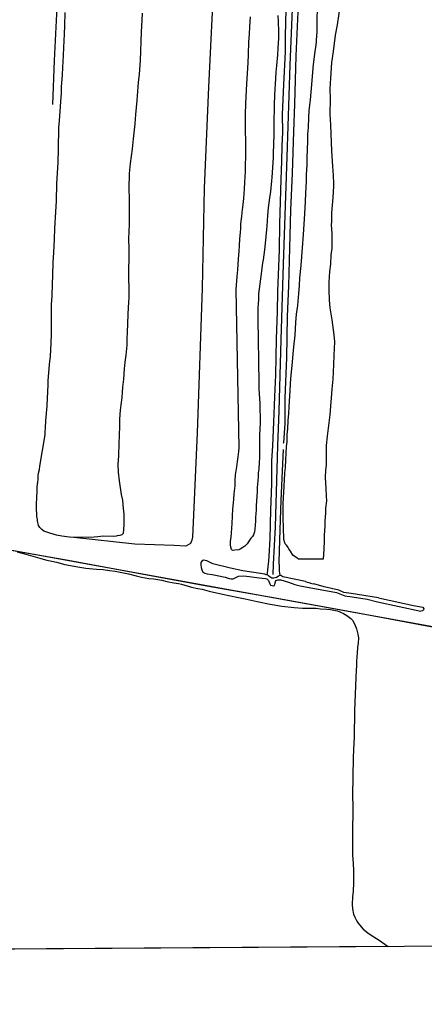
# Model space of a CAD drawing. Extents: x 3508733 to 3546731, y 546897 to 572481.
# Drawn here: x 3529654 to 3530654, y 552296 to 554707 of the extents above; entities that cross this region are included whole.
import ezdxf

# ---------------------------------------------------------------- set-up
doc = ezdxf.new("R2010")
doc.units = 0
for name, color, linetype in [('V-DTCH-CNTR', 7, 'Continuous'), ('V-GRID-FRAM', 7, 'Continuous'), ('V-RAIL-TRAK', 7, 'Continuous'), ('V-ROAD-CNTR', 7, 'Continuous'), ('V-SITE-VEGE', 7, 'Continuous'), ('V-TOPO-SHOR', 7, 'Continuous')]:
    doc.layers.add(name, color=color, linetype=linetype)

msp = doc.modelspace()

# ---------------------------------------------------------------- linework, layer by layer
at = {"layer": 'V-DTCH-CNTR'}
for points in [[(3529851.4, 557432.3), (3529850.6, 557394.9), (3529836.8, 557069.5), (3529828.7, 556858.3), (3529817.9, 556621.5), (3529813, 556432.4), (3529809.1, 556226.7), (3529803.9, 556028.6), (3529798.4, 555884.5), (3529789.3, 555623.5), (3529775.4, 555292.5), (3529766.6, 555085.4), (3529752.5, 554853.6), (3529740.2, 554605.7), (3529736, 554497)], [(3530217.7, 557419.8), (3530210.1, 557130.3), (3530202.4, 556940.6), (3530199.7, 556761.9), (3530193.3, 556537.4), (3530184.9, 556311.7), (3530176.6, 555986.2), (3530164.9, 555699.5), (3530149.8, 555339.4), (3530145.5, 555079.6), (3530135.2, 554827.6), (3530120.7, 554539.6), (3530110.5, 554290.3), (3530105.1, 554043.7), (3530092.7, 553685.7), (3530081.6, 553428.1), (3530080.1, 553420.5), (3530076.5, 553412.9), (3530065.3, 553406.2), (3530036.2, 553407.5), (3529939.2, 553410.7), (3529788.5, 553427.4)], [(3530414.5, 557418.2), (3530409.7, 557273.4), (3530400.2, 557031.1), (3530396.6, 556914), (3530393.3, 556742.2), (3530389.9, 556637), (3530385.6, 556407.7), (3530377, 556176.4), (3530370, 555951.3), (3530359.1, 555667.4), (3530350.2, 555421.5), (3530341.1, 555159.1), (3530333.9, 554891), (3530322.1, 554595.3), (3530314.3, 554367.5), (3530305.1, 554102.3), (3530299.4, 553915.3), (3530294.7, 553740), (3530291, 553654.2), (3530285.8, 553454), (3530280.6, 553361.2), (3530280.1, 553336.3)]]:
    msp.add_lwpolyline(points, dxfattribs=at)
at = {"layer": 'V-GRID-FRAM'}
msp.add_lwpolyline([(3512800, 570478.9), (3544431.3, 570695.1), (3544563.5, 552512.4), (3512916.4, 552296.1), (3512800, 570478.9)], dxfattribs=at)
at = {"layer": 'V-RAIL-TRAK'}
for points in [[(3529511, 553417.7), (3529774.2, 553371.1), (3529969.7, 553334.8), (3530116.8, 553308.4), (3530290.9, 553277.4), (3530471.8, 553244.2), (3530551.3, 553229.5)], [(3530551.3, 553229.5), (3530655.7, 553210.2), (3530877.5, 553170.4), (3531013.6, 553145.1), (3531128.6, 553125.3), (3531321.9, 553090.3), (3531536.3, 553050.8), (3531770.5, 553008.2), (3532003.7, 552966.3), (3532267.6, 552918.2), (3532268.3, 552918.1), (3532482.7, 552879), (3532548.5, 552867.2), (3532577.7, 552861.9), (3532594.1, 552858.9), (3532795.9, 552822.6), (3532967.8, 552790.7), (3533155.5, 552757)]]:
    msp.add_lwpolyline(points, dxfattribs=at)
at = {"layer": 'V-ROAD-CNTR'}
msp.add_lwpolyline([(3525992.9, 554060.5), (3527674.1, 553757.9), (3529517, 553417.1), (3532558.2, 552865.9), (3534383.8, 552533.2)], dxfattribs=at)
at = {"layer": 'V-SITE-VEGE'}
for p, q in [((3529648.2, 553391.6), (3529669.6, 553386)), ((3529669.6, 553386), (3529704.4, 553376)), ((3529704.4, 553376), (3529718.4, 553372.6)), ((3529718.4, 553372.6), (3529745.5, 553366.5)), ((3529745.5, 553366.5), (3529766.3, 553360.8)), ((3529766.3, 553360.8), (3529797.9, 553355)), ((3529797.9, 553355), (3529817.7, 553351.9)), ((3529817.7, 553351.9), (3529844.5, 553349.4)), ((3529844.5, 553349.4), (3529860.9, 553348.2)), ((3529860.9, 553348.2), (3529876.5, 553345.8)), ((3529876.5, 553345.8), (3529890.6, 553344.1)), ((3529890.6, 553344.1), (3529923.1, 553337.3)), ((3529923.1, 553337.3), (3529942.6, 553332.6)), ((3529942.6, 553332.6), (3529955.1, 553329.2)), ((3529955.1, 553329.2), (3529973.6, 553325.8)), ((3529973.6, 553325.8), (3529985.7, 553325.1)), ((3529985.7, 553325.1), (3530005.9, 553322.3)), ((3530005.9, 553322.3), (3530018.3, 553318.9)), ((3530018.3, 553318.9), (3530035.5, 553315.5)), ((3530035.5, 553315.5), (3530047, 553313.8)), ((3530047, 553313.8), (3530054.1, 553312.4)), ((3530054.1, 553312.4), (3530079.3, 553304.8)), ((3530079.3, 553304.8), (3530094.9, 553301.1)), ((3530094.9, 553301.1), (3530105.4, 553299.4)), ((3530105.4, 553299.4), (3530122.7, 553295)), ((3530122.7, 553295), (3530155.9, 553287.3)), ((3530155.9, 553287.3), (3530171.2, 553284.5)), ((3530171.2, 553284.5), (3530195.1, 553279.1)), ((3530195.1, 553279.1), (3530211.1, 553275.8)), ((3530211.1, 553275.8), (3530226.4, 553272.4)), ((3530226.4, 553272.4), (3530241.4, 553269.6)), ((3530241.4, 553269.6), (3530273.4, 553262.6)), ((3530273.4, 553262.6), (3530301.8, 553257.4)), ((3530301.8, 553257.4), (3530332.2, 553254.2)), ((3530332.2, 553254.2), (3530353.3, 553253)), ((3530353.3, 553253), (3530386.5, 553252.6)), ((3530386.5, 553252.6), (3530397.7, 553251.5)), ((3530397.7, 553251.5), (3530413.4, 553250.4)), ((3530413.4, 553250.4), (3530422, 553249.3)), ((3530422, 553249.3), (3530434.8, 553247)), ((3530434.8, 553247), (3530439.3, 553245.9)), ((3530439.3, 553245.9), (3530454.2, 553240)), ((3530454.2, 553240), (3530462.8, 553234.5)), ((3530462.8, 553234.5), (3530472.7, 553227.6)), ((3530472.7, 553227.6), (3530477.4, 553222.1)), ((3530477.4, 553222.1), (3530483.3, 553209.9)), ((3530483.3, 553209.9), (3530486.1, 553201.6)), ((3530486.1, 553201.6), (3530490.1, 553188.4)), ((3530490.1, 553188.4), (3530491.3, 553179.7)), ((3530491.3, 553179.7), (3530490.5, 553166.3)), ((3530488.8, 553155.8), (3530488, 553141.4)), ((3530490.5, 553166.3), (3530488.8, 553155.8)), ((3530487.3, 553133.4), (3530486.8, 553120.6)), ((3530488, 553141.4), (3530487.3, 553133.4)), ((3530486.7, 553110.7), (3530485.9, 553099.8)), ((3530486.8, 553120.6), (3530486.7, 553110.7)), ((3530484.4, 553081.2), (3530481.6, 552999)), ((3530485.9, 553099.8), (3530484.4, 553081.2)), ((3530481.6, 552999), (3530481.4, 552980.8)), ((3530481.4, 552980.8), (3530480.7, 552952.6)), ((3530480.7, 552952.6), (3530480.5, 552934.1)), ((3530480.5, 552934.1), (3530479.2, 552903.4)), ((3530479.2, 552903.4), (3530478, 552882.3)), ((3530478, 552882.3), (3530476.9, 552790.7)), ((3530476.9, 552790.7), (3530477.3, 552761.9)), ((3530477.3, 552761.9), (3530477.3, 552741.5)), ((3530477.3, 552741.5), (3530476.7, 552713.9)), ((3530476.7, 552713.9), (3530476.2, 552670.4)), ((3530476.2, 552670.4), (3530476.9, 552649.9)), ((3530476.9, 552649.9), (3530476.8, 552640)), ((3530476.8, 552640), (3530477.7, 552634.6)), ((3530477.7, 552634.6), (3530479.3, 552606.1)), ((3530479.3, 552606.1), (3530479.1, 552590.7)), ((3530479.3, 552575), (3530477.8, 552553.3)), ((3530479.1, 552590.7), (3530479.3, 552575)), ((3530477.8, 552553.3), (3530476.6, 552540.5)), ((3530476.6, 552540.5), (3530476.1, 552521)), ((3530476.1, 552521), (3530476.6, 552509.8)), ((3530476.6, 552509.8), (3530479.3, 552496.6)), ((3530479.3, 552496.6), (3530482.5, 552489.2)), ((3530482.5, 552489.2), (3530487.2, 552479.9)), ((3530487.2, 552479.9), (3530490.9, 552474.4)), ((3530490.9, 552474.4), (3530497.6, 552465.7)), ((3530497.6, 552465.7), (3530503.2, 552459.8)), ((3530503.2, 552459.8), (3530514.7, 552450.4)), ((3530514.7, 552450.4), (3530522.6, 552444.9)), ((3530522.6, 552444.9), (3530542, 552432.5)), ((3530542, 552432.5), (3530556, 552422.8)), ((3530564.7, 552416.7), (3528032.2, 552399.4)), ((3530556, 552422.8), (3530562.3, 552418.8)), ((3530562.3, 552418.8), (3530564.7, 552416.7))]:
    msp.add_line(p, q, dxfattribs=at)
for points in [[(3530446.9, 554749.4), (3530438.5, 554693.5), (3530434.1, 554668.2), (3530428.8, 554628), (3530424.7, 554601.1), (3530422, 554561.8), (3530420.7, 554535.6), (3530421.1, 554510.9), (3530420.6, 554472.8), (3530422.6, 554446.9), (3530425, 554381.6), (3530426.9, 554344.8), (3530428.8, 554322), (3530429.9, 554301.5), (3530429.8, 554295.4), (3530427.6, 554267.6), (3530424.9, 554229.6), (3530424.3, 554206.8), (3530424.2, 554199.8), (3530425.3, 554178.4), (3530425.1, 554163), (3530425.5, 554140.9), (3530423.4, 554125.6), (3530421.9, 554102.9), (3530420.1, 554084.6), (3530418.5, 554058.1), (3530417.9, 554039.5), (3530418.9, 554013.3), (3530420.6, 553994.7), (3530425.7, 553964.9), (3530430.1, 553928), (3530431.8, 553910.7), (3530430.5, 553877.8), (3530429.3, 553854.8), (3530427.9, 553818.6), (3530425.4, 553794), (3530420.2, 553730), (3530413.8, 553677.6), (3530411.9, 553654.3), (3530411.8, 553639.9), (3530411.2, 553618.1), (3530411.1, 553606), (3530409.6, 553593.8), (3530409.4, 553575.6), (3530409.6, 553561.2), (3530410.4, 553549), (3530411.5, 553529.8), (3530412, 553518.3), (3530410.2, 553499.7), (3530410, 553488.2), (3530408.2, 553467.1), (3530408.1, 553455.3), (3530406.8, 553433.2), (3530406.4, 553419.1), (3530405.5, 553398.7), (3530404.2, 553374), (3530343.4, 553374.1), (3530339, 553377), (3530332.3, 553380.9), (3530329.5, 553383.8), (3530323.8, 553393.5), (3530319.7, 553399.3), (3530317.8, 553402.5), (3530314.1, 553408), (3530312.2, 553410.3), (3530310.3, 553411.6), (3530309.3, 553414.5), (3530307.2, 553422.2), (3530306.6, 553429.9), (3530305.8, 553444.3), (3530306, 553455.2), (3530305.5, 553471.8), (3530305.6, 553482.7), (3530305.5, 553498.1), (3530305.6, 553508), (3530306.2, 553528.4), (3530306.9, 553536.1), (3530307.4, 553556.6), (3530308.5, 553568.4), (3530309.7, 553587.3), (3530310.8, 553600.1), (3530311.7, 553619.3), (3530313.7, 553651.9), (3530314.8, 553664), (3530315.6, 553682.3), (3530316.7, 553695.4), (3530317.9, 553717.1), (3530319.1, 553732.8), (3530320.5, 553751)], [(3530320.5, 553751), (3530322.1, 553776.6), (3530324.2, 553820.1), (3530325.7, 553836.1), (3530328.2, 553861), (3530329.7, 553879.9), (3530331.8, 553898.4), (3530334.7, 553927.2), (3530336.4, 553958.2), (3530338.5, 553979.3), (3530341.6, 554000.7), (3530344.2, 554030.5), (3530345.4, 554049), (3530346.3, 554069.2), (3530349.5, 554099.5), (3530353.2, 554143.3), (3530355.8, 554175.9), (3530359, 554227.1), (3530360.3, 554257.5), (3530361.5, 554277.7), (3530362.7, 554306.8), (3530363.3, 554323.1), (3530364.5, 554348), (3530365, 554365.6), (3530366.4, 554406.6), (3530366.6, 554423.5), (3530367.5, 554439.8), (3530369, 554464.8), (3530369.6, 554482.4), (3530372.7, 554508.6), (3530374.2, 554527.1), (3530380.1, 554595.9), (3530384, 554628.2), (3530386.1, 554639), (3530387.8, 554650.8), (3530387.9, 554656.9), (3530389, 554675.5), (3530390.1, 554765.7)], [(3529914.7, 553860.6), (3529912.9, 553843.7), (3529910.7, 553818.8), (3529908.6, 553798.6), (3529908.1, 553786.1), (3529907, 553773.4), (3529904.5, 553754.8), (3529902.5, 553741.7), (3529900.9, 553719.3), (3529900.8, 553703.3), (3529900.2, 553678.4), (3529899.9, 553660.5), (3529898.3, 553628.8), (3529897.4, 553608), (3529898.2, 553588.8), (3529900.2, 553567), (3529905.2, 553534), (3529908.6, 553519.9), (3529910.6, 553498.1), (3529912, 553485.9), (3529912.2, 553469.3), (3529911.7, 553458.7), (3529909.9, 553437.6), (3529907.3, 553434.1), (3529901.8, 553432.3), (3529895.4, 553431.1), (3529893.2, 553430.4), (3529885.2, 553430.2), (3529860.5, 553430.5), (3529847.4, 553429.4), (3529838.7, 553427.9), (3529823.4, 553427.4), (3529777.6, 553427.9), (3529758.4, 553430.4), (3529745.7, 553433.1), (3529729.1, 553437.8), (3529714.4, 553443.4), (3529709.7, 553447.3), (3529704.6, 553451.8), (3529701.4, 553457.3), (3529699, 553468.2), (3529698.7, 553472), (3529697.2, 553479.1), (3529696.9, 553481.6), (3529697, 553485.2), (3529697.3, 553489), (3529696.4, 553493.5), (3529696.6, 553513), (3529697.4, 553523.2), (3529697.6, 553545), (3529698.1, 553552.7), (3529699.1, 553563.9), (3529700.2, 553570.9), (3529700.6, 553580.2), (3529701.3, 553586.3), (3529703.7, 553595.5), (3529704.1, 553603.2), (3529717.8, 553681.1), (3529717.9, 553688.8), (3529718.6, 553698.4), (3529719.4, 553715.3), (3529722.4, 553752.7), (3529723.3, 553771.6), (3529725.3, 553803.9), (3529725.4, 553814.2), (3529728.4, 553855.1), (3529730.5, 553875.2), (3529732.5, 553907.8), (3529733.4, 553929.6), (3529733, 553950.7), (3529733.6, 554003.2), (3529734.5, 554023.4), (3529736.1, 554054.1), (3529736.4, 554074.9), (3529737.7, 554108.1), (3529738.9, 554130.5), (3529740.3, 554164.7), (3529741.8, 554191), (3529743.9, 554231.9), (3529745.2, 554259.4), (3529746.6, 554301.3), (3529747.9, 554328.5), (3529749.5, 554353.5), (3529750.8, 554387.7), (3529751.4, 554439.5), (3529752.6, 554456.5), (3529755.2, 554492), (3529756.3, 554504.4), (3529757.8, 554524.6), (3529758, 554541.5), (3529759.1, 554549.5), (3529760.3, 554570.3), (3529761.4, 554588.5), (3529763, 554618.3), (3529763.9, 554638.1), (3529765.6, 554670.4), (3529765.8, 554691.5), (3529767.1, 554724.5)], [(3529957.2, 554723), (3529956.7, 554705), (3529954.5, 554676.9), (3529952.4, 554605.9), (3529949.7, 554572.3), (3529947.6, 554551.2), (3529945, 554518.3), (3529943.9, 554506.8), (3529940.9, 554472.6), (3529938.7, 554448.9), (3529935.1, 554411.8), (3529932.6, 554387.8), (3529927.4, 554351.4), (3529925.2, 554326.8), (3529924.4, 554289.7), (3529924.8, 554263.1), (3529925, 554224.7), (3529924.7, 554201), (3529923.6, 554165.2), (3529924.3, 554141.5), (3529923.5, 554065), (3529923.9, 554045.8), (3529923.9, 554019.3), (3529923.8, 554009.4), (3529921.5, 553979.3), (3529921.2, 553955.6), (3529920.4, 553934.8), (3529919.5, 553918.5), (3529919, 553902.8), (3529917.2, 553877.9), (3529914.7, 553860.6)], [(3530237, 553467.8), (3530235.2, 553448.3), (3530234.4, 553441.6), (3530232.1, 553433.9), (3530229.2, 553429.8), (3530225.6, 553426), (3530216.8, 553411.7), (3530210.4, 553406), (3530205.8, 553402.5), (3530199.4, 553398.8), (3530196.2, 553397.2), (3530186.2, 553395.7), (3530180.5, 553395.5), (3530177.6, 553398.1), (3530176.1, 553403.2), (3530175.5, 553409.6), (3530175.6, 553417.3), (3530177, 553429.4), (3530177.8, 553438.1), (3530178.2, 553451.2), (3530179, 553461.1), (3530180.2, 553480.6), (3530181, 553497.2), (3530183.2, 553521.5), (3530184.3, 553535.6), (3530186.5, 553554.8), (3530186.9, 553567.9), (3530188, 553582), (3530190.8, 553602.1), (3530192.9, 553614.9), (3530194, 553626.7), (3530195.7, 553640.1), (3530196.5, 553649.1), (3530189.1, 554039.6), (3530191.7, 554072.2), (3530193.2, 554088.8), (3530195.1, 554116), (3530196.6, 554133.6), (3530197.7, 554149), (3530198.5, 554164.3), (3530199.7, 554181.3), (3530200.4, 554190.2), (3530200.9, 554201.1), (3530201.9, 554208.8), (3530203, 554220.6), (3530204.4, 554230.5), (3530206.9, 554250), (3530208, 554264.7), (3530210.2, 554287.7), (3530210.7, 554305), (3530212.3, 554331.8), (3530212.9, 554384.6), (3530212.9, 554411.2), (3530212.4, 554427.5), (3530212.3, 554472), (3530212.9, 554499.2), (3530216, 554547.8), (3530219.2, 554599.6), (3530219.8, 554620.4), (3530220.4, 554651.5), (3530222.3, 554671), (3530223.1, 554688.6), (3530225, 554713.5)], [(3530292.2, 554716.9), (3530293, 554702.2), (3530294, 554677.5), (3530293.8, 554661.2), (3530292.3, 554636.2), (3530291.4, 554619.9), (3530288.6, 554593.7), (3530287.4, 554576.5), (3530285.8, 554546.7), (3530285, 554536.8), (3530282.7, 554498.7), (3530282.1, 554445.6), (3530282.2, 554426.7), (3530281.8, 554395.1), (3530280.7, 554381.3), (3530280.5, 554366), (3530277.4, 554317), (3530276.4, 554308.7), (3530273.8, 554282.5), (3530271.4, 554266.5), (3530268.2, 554241.6), (3530266.4, 554223.1), (3530264.8, 554196.8), (3530263.8, 554187.9), (3530261.1, 554153.7), (3530259.4, 554137.7), (3530255.9, 554113.7), (3530254.5, 554106.1), (3530250.7, 554078.9), (3530245.8, 554041.8), (3530244.7, 554029.4), (3530244.2, 554015.6), (3530243, 553993.9), (3530242.6, 553961.9), (3530242.8, 553949.1), (3530243.9, 553930.2), (3530243.7, 553916.4), (3530244.7, 553863.6), (3530244.5, 553847.9), (3530244.9, 553824.5), (3530245.4, 553809.8), (3530245.5, 553795.1), (3530246.3, 553781.3), (3530248, 553758.9), (3530248.1, 553744.5), (3530248.6, 553724.6), (3530248.4, 553711.8), (3530247.6, 553694.3), (3530247.1, 553681.5), (3530246.5, 553624.2), (3530245.7, 553613), (3530244.9, 553597), (3530243.8, 553586.1), (3530243.7, 553577.2), (3530242.6, 553567.6), (3530241.5, 553551.3), (3530241, 553540.4), (3530239.8, 553518.3), (3530238.7, 553505.2), (3530238.3, 553496.6), (3530237.5, 553484.8), (3530237.4, 553478.7), (3530237, 553467.8)]]:
    msp.add_lwpolyline(points, dxfattribs=at)
at = {"layer": 'V-TOPO-SHOR'}
for p, q in [((3530259.8, 553336.5), (3530262.4, 553335.8)), ((3530538.3, 553268.7), (3530645.3, 553245.2))]:
    msp.add_line(p, q, dxfattribs=at)
for points in [[(3530311.9, 554725.6), (3530310.9, 554703.4), (3530309.9, 554661.5), (3530309.9, 554626.7), (3530306.4, 554546.4), (3530303.1, 554471.9), (3530303.8, 554429), (3530302, 554394), (3530300.8, 554357.3), (3530299.3, 554312.1), (3530297.6, 554256.7), (3530295.9, 554202.4), (3530295.3, 554138.2), (3530292.9, 554076.5), (3530291.2, 554035.3), (3530290.6, 553984.7), (3530288.3, 553918.1), (3530286.1, 553829.1), (3530284.1, 553775), (3530281.3, 553712.5), (3530278.9, 553653.8), (3530276.7, 553616.4), (3530276.2, 553559.5), (3530274.1, 553495.4), (3530272.3, 553424.3), (3530269.8, 553381.3), (3530268.7, 553369.2), (3530267.1, 553355.7), (3530266.3, 553347), (3530265.5, 553340.5), (3530265.3, 553335.3)], [(3530341.4, 554726.2), (3530337, 554617.5), (3530333.2, 554498), (3530330.8, 554430.6), (3530327.3, 554327.1), (3530323.6, 554235.8), (3530320.9, 554143.3), (3530318.3, 554049.3), (3530315.6, 553973.4), (3530313.5, 553872.1), (3530309.3, 553771.7), (3530309.5, 553709), (3530305.8, 553661.6), (3530305.4, 553660.3)], [(3530305.4, 553645.1), (3530303.9, 553609), (3530299.5, 553519.6), (3530297.2, 553446.1), (3530294.5, 553368.4), (3530295.2, 553353.9), (3530295.3, 553343.7), (3530295.9, 553340.1), (3530296.8, 553333.5)], [(3530259.8, 553336.5), (3530205.5, 553344.9), (3530175.3, 553351.5), (3530131.4, 553362), (3530125.2, 553365.5), (3530116.8, 553370), (3530108.6, 553371.6), (3530104.6, 553369.1), (3530102.2, 553365.3), (3530101.9, 553360), (3530102.5, 553353.5), (3530104.2, 553347.3), (3530107.3, 553342), (3530112.3, 553339.3), (3530118, 553337.8), (3530130, 553336), (3530142.1, 553333.9), (3530161.8, 553329.2), (3530171.6, 553326.3), (3530177.1, 553325.2), (3530182.2, 553325.6), (3530187, 553327.6), (3530191.5, 553330.2), (3530195.4, 553331.8), (3530207.8, 553332.5), (3530253.7, 553327), (3530261.3, 553326.2), (3530265.4, 553325.4), (3530269.2, 553321), (3530272.3, 553312.6), (3530274.3, 553309.4), (3530282.1, 553308.1), (3530283.7, 553308.7), (3530284.4, 553312.4), (3530287.4, 553320.8), (3530292.2, 553322.8), (3530299.4, 553323.1), (3530318.8, 553316.8), (3530334.3, 553311), (3530347.6, 553308), (3530360.4, 553305.4), (3530437.1, 553291.3), (3530457.7, 553283.4), (3530475.5, 553280.5), (3530512.9, 553274.7), (3530538.3, 553268.7)], [(3530360.1, 553318.6), (3530304.1, 553330.4), (3530302, 553331.8), (3530299.3, 553333.3), (3530296.8, 553333.5), (3530294.9, 553332.9), (3530292.6, 553330.9), (3530288.6, 553328.4), (3530285.9, 553327.5), (3530282, 553326.9), (3530277.4, 553327.2), (3530275.1, 553328.7), (3530273.5, 553329.8), (3530269.2, 553332.9), (3530267.2, 553334.3), (3530265.3, 553335.3), (3530262.4, 553335.8)], [(3530360.1, 553318.6), (3530364.3, 553317), (3530368.7, 553315.9), (3530371, 553315.8), (3530373.2, 553314.5), (3530376.3, 553313.9), (3530381.1, 553312.6)], [(3530540.5, 553278.6), (3530473.4, 553289.3), (3530455.5, 553291.7), (3530442.7, 553297), (3530406.4, 553305.2), (3530381.1, 553312.6)], [(3530540.5, 553278.6), (3530627, 553259.4), (3530650.6, 553255.2), (3530652.8, 553251.3), (3530651.8, 553249.1), (3530649.5, 553246.2), (3530645.3, 553245.2)]]:
    msp.add_lwpolyline(points, dxfattribs=at)

doc.saveas('drawing.dxf')
